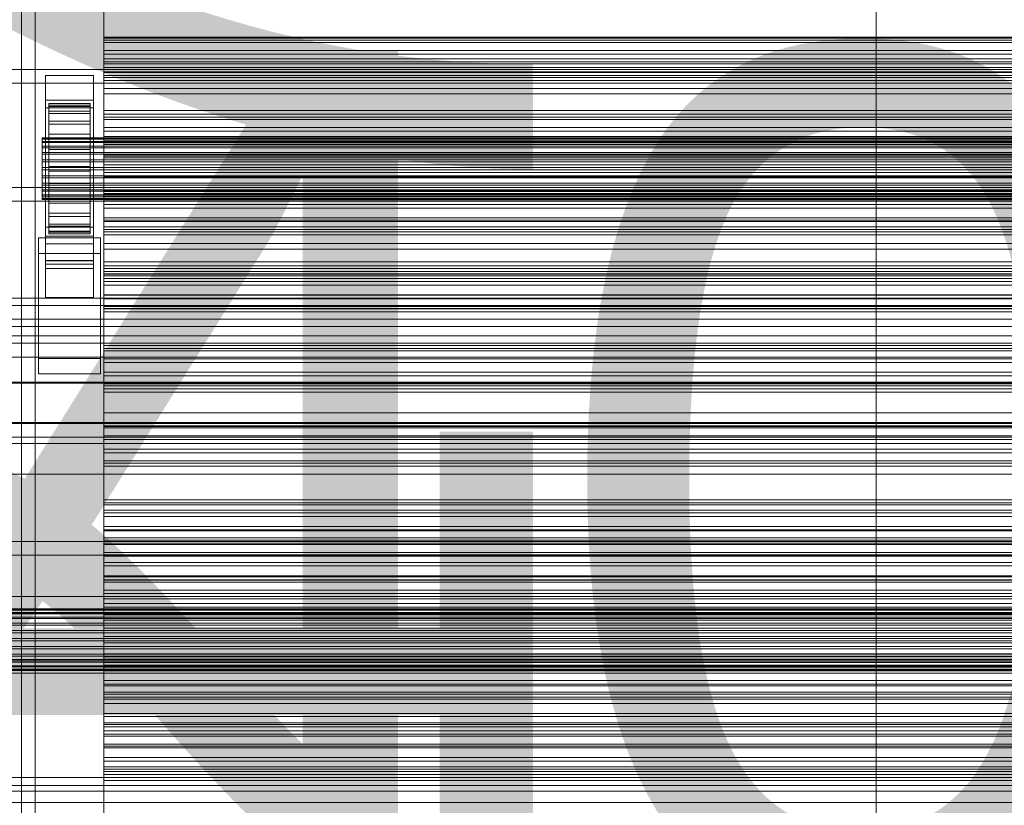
# Model space of a CAD drawing. Header units: millimetres. Extents: x -3490 to 61924, y -72580 to 6847.
# Tile 313 of 656: x -1274 to -988, y -32990 to -32761. Entities that reach past the tile are written whole.
import ezdxf

# ---------------------------------------------------------------- set-up
doc = ezdxf.new("R2010")
doc.units = ezdxf.units.MM
for name, color, linetype, lineweight in [('COTAS_O', 1, 'Continuous', 0), ('COTAS_P', 1, 'Continuous', 0), ('frontal_C03', 7, 'Continuous', 0), ('frontal_C03-dry', 7, 'Continuous', 0), ('frontal_tolva', 7, 'Continuous', 0)]:
    doc.layers.add(name, color=color, linetype=linetype, lineweight=lineweight)
doc.dimstyles.new('R19_100', dxfattribs={"dimtxt": 250, "dimasz": 150, "dimexe": 150, "dimexo": 80, "dimgap": 100, "dimtad": 1, "dimtih": 1, "dimtoh": 1, "dimdsep": 46, "dimcen": 0.09, "dimadec": 0, "dimazin": 0, "dimtfac": 1, "dimtdec": 4, "dimtofl": 0, "dimtmove": 0, "dimatfit": 3, "dimfxl": 1, "dimtolj": 1, "dimtzin": 0, "dimarcsym": 0})

# ---------------------------------------------------------------- blocks, each defined once
blk = doc.blocks.new('DIM_R29_55')
at = {"layer": 'COTAS_P'}
for p, q in [((-3300, -33120), (-3150, -33075)), ((-60, -33120), (-210, -33075)), ((-3300, -34020), (-3300, -33120)), ((-3300, -33120), (-60, -33120)), ((-3300, -33120), (-3150, -33165)), ((-60, -33120), (-210, -33165)), ((-60, -34020), (-60, -33120))]:
    blk.add_line(p, q, dxfattribs=at)
blk.add_text('3240 P', height=250, dxfattribs=at).set_placement((-1680, -33020))
blk = doc.blocks.new('DIM_R29_56')
at = {"layer": 'COTAS_O'}
for p, q in [((-1725, -31700), (-1025, -31700)), ((-1025, -31700), (-1070, -31850)), ((-1025, -34400), (-1025, -31700)), ((-1025, -31700), (-980, -31850)), ((-1025, -34400), (-1070, -34250)), ((-1025, -34400), (-980, -34250)), ((-1725, -34400), (-1025, -34400))]:
    blk.add_line(p, q, dxfattribs=at)
blk.add_text('2700 O', height=250, rotation=90, dxfattribs=at).set_placement((-1125, -33050))

msp = doc.modelspace()

# ---------------------------------------------------------------- linework, layer by layer
at = {"layer": 'frontal_C03'}
for p, q in [((-1274, -34875.113), (-1274, -32314.944)), ((-1270, -32314.944), (-1270, -34875.113)), ((-1270, -34879.011), (-1270, -32318.841)), ((-1274, -32441.623), (-1274, -35001.792)), ((-1270, -35001.792), (-1270, -32441.623)), ((-1250, -32767.509), (-1250, -32765.974)), ((-1250, -32765.974), (-1250, -32766.855)), ((1250, -32765.974), (-1250, -32765.974)), ((-1250, -32766.855), (-1250, -32769.816)), ((1250, -32766.855), (-1250, -32766.855)), ((-1250, -32770.873), (-1250, -32767.509)), ((1250, -32767.509), (-1250, -32767.509)), ((-1250, -32769.816), (-1250, -32773.726)), ((1250, -32769.816), (-1250, -32769.816)), ((-1250, -32774.783), (-1250, -32770.873)), ((-1250, -32770.873), (1250, -32770.873)), ((-1250, -32773.105), (-1250, -32772.308)), ((-1250, -32772.308), (-1250, -32773.69)), ((-1250, -32772.308), (1250, -32772.308)), ((-1250, -32776.028), (-1250, -32773.105)), ((-1250, -32773.105), (1250, -32773.105)), ((-1250, -32773.69), (-1250, -32777.157)), ((-1250, -32773.69), (1250, -32773.69)), ((-1250, -32773.726), (-1250, -32777.09)), ((1250, -32773.726), (-1250, -32773.726)), ((-1267, -32779.405), (-1267, -32777.159)), ((-1267, -32777.159), (-1253, -32777.159)), ((-1267, -32823.933), (-1267, -32777.159)), ((-1253, -32777.159), (-1253, -32779.405)), ((-1253, -32777.159), (-1253, -32823.933)), ((-1250, -32777.744), (-1250, -32774.783)), ((1250, -32774.783), (-1250, -32774.783)), ((-1250, -32780.876), (-1250, -32776.028)), ((-1250, -32776.028), (1250, -32776.028)), ((-1250, -32777.09), (-1250, -32778.625)), ((1250, -32777.09), (-1250, -32777.09)), ((-1250, -32777.157), (-1250, -32782.473)), ((-1250, -32777.157), (1250, -32777.157)), ((-1253, -32779.405), (-1267, -32779.405)), ((-1267, -32779.405), (-1267, -32826.179)), ((-1253, -32826.179), (-1253, -32779.405)), ((-1250, -32778.625), (-1250, -32777.744)), ((1250, -32777.744), (-1250, -32777.744)), ((1250, -32778.625), (-1250, -32778.625)), ((-1250, -32787.32), (-1250, -32780.876)), ((-1250, -32780.876), (1250, -32780.876)), ((-1250, -32782.473), (-1250, -32789.276)), ((-1250, -32782.473), (1250, -32782.473)), ((-1267, -32786.591), (-1267, -32784.346)), ((-1267, -32784.346), (-1253, -32784.346)), ((-1267, -32831.12), (-1267, -32784.346)), ((-1266, -32795.293), (-1266, -32785.3)), ((-1266, -32785.3), (-1266, -32786.12)), ((-1266, -32785.3), (-1254, -32785.3)), ((-1266, -32785.773), (-1266, -32785.3)), ((-1254, -32786.12), (-1254, -32785.3)), ((-1254, -32785.3), (-1254, -32795.293)), ((-1254, -32785.3), (-1254, -32785.773)), ((-1253, -32784.346), (-1253, -32786.591)), ((-1253, -32784.346), (-1253, -32831.12)), ((-1253, -32786.591), (-1267, -32786.591)), ((-1267, -32786.591), (-1267, -32833.365)), ((-1266, -32795.518), (-1266, -32785.773)), ((-1266, -32785.773), (-1254, -32785.773)), ((-1266, -32787.508), (-1266, -32785.773)), ((-1266, -32795.682), (-1266, -32786.12)), ((-1266, -32786.12), (-1266, -32788.179)), ((-1266, -32786.12), (-1254, -32786.12)), ((-1266, -32796.34), (-1266, -32787.508)), ((-1266, -32787.508), (-1254, -32787.508)), ((-1266, -32790.387), (-1266, -32787.508)), ((-1266, -32796.657), (-1266, -32788.179)), ((-1266, -32788.179), (-1266, -32791.335)), ((-1266, -32788.179), (-1254, -32788.179)), ((-1254, -32785.773), (-1254, -32795.518)), ((-1254, -32785.773), (-1254, -32787.508)), ((-1254, -32788.179), (-1254, -32786.12)), ((-1254, -32786.12), (-1254, -32795.682)), ((-1254, -32787.508), (-1254, -32796.34)), ((-1254, -32787.508), (-1254, -32790.387)), ((-1254, -32791.335), (-1254, -32788.179)), ((-1254, -32788.179), (-1254, -32796.657)), ((-1253, -32833.365), (-1253, -32786.591)), ((-1250, -32794.92), (-1250, -32787.32)), ((-1250, -32787.32), (1250, -32787.32)), ((-1250, -32789.966), (-1250, -32788.431)), ((-1250, -32788.431), (-1250, -32789.313)), ((1250, -32788.431), (-1250, -32788.431)), ((-1266, -32797.703), (-1266, -32790.387)), ((-1266, -32790.387), (-1254, -32790.387)), ((-1266, -32794.213), (-1266, -32790.387)), ((-1266, -32798.152), (-1266, -32791.335)), ((-1266, -32791.335), (-1266, -32795.374)), ((-1266, -32791.335), (-1254, -32791.335)), ((-1254, -32790.387), (-1254, -32797.703)), ((-1254, -32790.387), (-1254, -32794.213)), ((-1254, -32795.374), (-1254, -32791.335)), ((-1254, -32791.335), (-1254, -32798.152)), ((-1250, -32789.276), (-1250, -32797.101)), ((-1250, -32789.276), (1250, -32789.276)), ((-1250, -32789.313), (-1250, -32792.274)), ((1250, -32789.313), (-1250, -32789.313)), ((-1250, -32793.331), (-1250, -32789.966)), ((1250, -32789.966), (-1250, -32789.966)), ((-1266, -32799.516), (-1266, -32794.213)), ((-1266, -32794.213), (-1254, -32794.213)), ((-1266, -32798.726), (-1266, -32794.213)), ((-1254, -32794.213), (-1254, -32799.516)), ((-1254, -32794.213), (-1254, -32798.726)), ((-1250, -32792.274), (-1250, -32796.183)), ((1250, -32792.274), (-1250, -32792.274)), ((-1250, -32797.24), (-1250, -32793.331)), ((-1250, -32793.331), (1250, -32793.331)), ((-1268, -32795.518), (-1268, -32795.293)), ((-1268, -32795.293), (-1268, -32795.682)), ((-1268, -32795.293), (1268, -32795.293)), ((-1268, -32796.34), (-1268, -32795.518)), ((-1268, -32795.518), (1268, -32795.518)), ((-1268, -32795.682), (-1268, -32796.657)), ((-1268, -32795.682), (1268, -32795.682)), ((-1268, -32797.703), (-1268, -32796.34)), ((-1268, -32796.34), (1268, -32796.34)), ((-1268, -32796.657), (-1268, -32798.152)), ((-1268, -32796.657), (1268, -32796.657)), ((-1266, -32795.682), (-1266, -32795.293)), ((-1254, -32795.293), (-1266, -32795.293)), ((-1266, -32795.293), (-1266, -32795.518)), ((-1266, -32800.066), (-1266, -32795.374)), ((-1266, -32795.374), (-1266, -32800.021)), ((-1266, -32795.374), (-1254, -32795.374)), ((-1254, -32795.518), (-1266, -32795.518)), ((-1266, -32795.518), (-1266, -32796.34)), ((-1266, -32796.657), (-1266, -32795.682)), ((-1254, -32795.682), (-1266, -32795.682)), ((-1254, -32796.34), (-1266, -32796.34)), ((-1266, -32796.34), (-1266, -32797.703)), ((-1266, -32798.152), (-1266, -32796.657)), ((-1254, -32796.657), (-1266, -32796.657)), ((-1254, -32795.293), (-1254, -32795.682)), ((-1254, -32795.518), (-1254, -32795.293)), ((-1254, -32800.021), (-1254, -32795.374)), ((-1254, -32795.374), (-1254, -32800.066)), ((-1254, -32796.34), (-1254, -32795.518)), ((-1254, -32795.682), (-1254, -32796.657)), ((-1254, -32797.703), (-1254, -32796.34)), ((-1254, -32796.657), (-1254, -32798.152)), ((-1250, -32803.159), (-1250, -32794.92)), ((-1250, -32794.92), (1250, -32794.92)), ((-1250, -32796.183), (-1250, -32799.548)), ((1250, -32796.183), (-1250, -32796.183)), ((-1250, -32797.101), (-1250, -32805.417)), ((1250, -32797.101), (-1250, -32797.101)), ((-1250, -32800.201), (-1250, -32797.24)), ((1250, -32797.24), (-1250, -32797.24)), ((-1268, -32799.516), (-1268, -32797.703)), ((-1268, -32797.703), (1268, -32797.703)), ((-1268, -32798.152), (-1268, -32800.066)), ((-1268, -32798.152), (1268, -32798.152)), ((-1268, -32801.653), (-1268, -32799.516)), ((-1268, -32799.516), (1268, -32799.516)), ((-1268, -32800.066), (-1268, -32802.267)), ((-1268, -32800.066), (1268, -32800.066)), ((-1254, -32797.703), (-1266, -32797.703)), ((-1266, -32797.703), (-1266, -32799.516)), ((-1266, -32800.066), (-1266, -32798.152)), ((-1254, -32798.152), (-1266, -32798.152)), ((-1266, -32801.653), (-1266, -32798.726)), ((-1266, -32798.726), (-1254, -32798.726)), ((-1266, -32803.617), (-1266, -32798.726)), ((-1254, -32799.516), (-1266, -32799.516)), ((-1266, -32799.516), (-1266, -32801.653)), ((-1266, -32800.021), (-1266, -32802.267)), ((-1254, -32800.021), (-1266, -32800.021)), ((-1266, -32800.021), (-1266, -32804.958)), ((-1266, -32802.267), (-1266, -32800.066)), ((-1254, -32800.066), (-1266, -32800.066)), ((-1254, -32799.516), (-1254, -32797.703)), ((-1254, -32798.152), (-1254, -32800.066)), ((-1254, -32798.726), (-1254, -32801.653)), ((-1254, -32798.726), (-1254, -32803.617)), ((-1254, -32801.653), (-1254, -32799.516)), ((-1254, -32802.267), (-1254, -32800.021)), ((-1254, -32804.958), (-1254, -32800.021)), ((-1254, -32800.066), (-1254, -32802.267)), ((-1250, -32799.548), (-1250, -32801.083)), ((1250, -32799.548), (-1250, -32799.548)), ((-1268, -32803.97), (-1268, -32801.653)), ((-1268, -32801.653), (1268, -32801.653)), ((-1268, -32802.267), (-1268, -32804.605)), ((1268, -32802.267), (-1268, -32802.267)), ((-1254, -32801.653), (-1266, -32801.653)), ((-1266, -32801.653), (-1266, -32803.97)), ((-1266, -32802.267), (-1254, -32802.267)), ((-1266, -32804.605), (-1266, -32802.267)), ((-1254, -32803.97), (-1254, -32801.653)), ((-1254, -32802.267), (-1254, -32804.605)), ((-1250, -32801.083), (-1250, -32800.201)), ((1250, -32800.201), (-1250, -32800.201)), ((1250, -32801.083), (-1250, -32801.083)), ((-1268, -32806.309), (-1268, -32803.97)), ((-1268, -32803.97), (1268, -32803.97)), ((-1268, -32804.605), (-1268, -32806.922)), ((-1268, -32804.605), (1268, -32804.605)), ((-1266, -32803.97), (-1266, -32803.617)), ((-1266, -32803.617), (-1254, -32803.617)), ((-1266, -32808.555), (-1266, -32803.617)), ((-1254, -32803.97), (-1266, -32803.97)), ((-1266, -32803.97), (-1266, -32806.309)), ((-1266, -32806.922), (-1266, -32804.605)), ((-1266, -32804.605), (-1266, -32804.958)), ((-1254, -32804.605), (-1266, -32804.605)), ((-1266, -32804.958), (-1266, -32809.85)), ((-1266, -32804.958), (-1254, -32804.958)), ((-1254, -32803.617), (-1254, -32803.97)), ((-1254, -32803.617), (-1254, -32808.555)), ((-1254, -32806.309), (-1254, -32803.97)), ((-1254, -32804.958), (-1254, -32804.605)), ((-1254, -32804.605), (-1254, -32806.922)), ((-1254, -32809.85), (-1254, -32804.958)), ((-1250, -32811.474), (-1250, -32803.159)), ((-1250, -32803.159), (1250, -32803.159)), ((-1250, -32805.417), (-1250, -32813.655)), ((-1250, -32805.417), (1250, -32805.417)), ((-1268, -32808.51), (-1268, -32806.309)), ((-1268, -32806.309), (1268, -32806.309)), ((-1268, -32806.922), (-1268, -32809.06)), ((-1268, -32806.922), (1268, -32806.922)), ((-1268, -32810.423), (-1268, -32808.51)), ((-1268, -32808.51), (1268, -32808.51)), ((-1266, -32806.309), (-1266, -32808.555)), ((-1254, -32806.309), (-1266, -32806.309)), ((-1266, -32806.309), (-1266, -32808.51)), ((-1266, -32809.06), (-1266, -32806.922)), ((-1266, -32806.922), (-1266, -32809.85)), ((-1254, -32806.922), (-1266, -32806.922)), ((-1266, -32808.51), (-1266, -32813.201)), ((-1254, -32808.51), (-1266, -32808.51)), ((-1266, -32808.51), (-1266, -32810.423)), ((-1266, -32808.555), (-1254, -32808.555)), ((-1266, -32813.201), (-1266, -32808.555)), ((-1254, -32808.555), (-1254, -32806.309)), ((-1254, -32808.51), (-1254, -32806.309)), ((-1254, -32809.85), (-1254, -32806.922)), ((-1254, -32806.922), (-1254, -32809.06)), ((-1254, -32813.201), (-1254, -32808.51)), ((-1254, -32810.423), (-1254, -32808.51)), ((-1254, -32808.555), (-1254, -32813.201)), ((-1268, -32809.06), (-1268, -32810.872)), ((-1268, -32809.06), (1268, -32809.06)), ((-1268, -32811.918), (-1268, -32810.423)), ((-1268, -32810.423), (1268, -32810.423)), ((-1268, -32810.872), (-1268, -32812.236)), ((-1268, -32810.872), (1268, -32810.872)), ((-1266, -32810.872), (-1266, -32809.06)), ((-1266, -32809.06), (-1266, -32814.362)), ((-1254, -32809.06), (-1266, -32809.06)), ((-1266, -32809.85), (-1266, -32814.362)), ((-1266, -32809.85), (-1254, -32809.85)), ((-1266, -32810.423), (-1266, -32817.24)), ((-1254, -32810.423), (-1266, -32810.423)), ((-1266, -32810.423), (-1266, -32811.918)), ((-1266, -32812.236), (-1266, -32810.872)), ((-1266, -32810.872), (-1266, -32818.189)), ((-1254, -32810.872), (-1266, -32810.872)), ((-1254, -32814.362), (-1254, -32809.06)), ((-1254, -32809.06), (-1254, -32810.872)), ((-1254, -32814.362), (-1254, -32809.85)), ((-1254, -32817.24), (-1254, -32810.423)), ((-1254, -32811.918), (-1254, -32810.423)), ((-1254, -32818.189), (-1254, -32810.872)), ((-1254, -32810.872), (-1254, -32812.236)), ((-1250, -32812.424), (-1250, -32810.889)), ((-1250, -32810.889), (-1250, -32811.77)), ((1250, -32810.889), (-1250, -32810.889)), ((-1250, -32819.3), (-1250, -32811.474)), ((-1250, -32811.474), (1250, -32811.474)), ((-1268, -32812.894), (-1268, -32811.918)), ((-1268, -32811.918), (1268, -32811.918)), ((-1268, -32812.236), (-1268, -32813.058)), ((-1268, -32812.236), (1268, -32812.236)), ((-1268, -32813.282), (-1268, -32812.894)), ((-1268, -32812.894), (1268, -32812.894)), ((-1268, -32813.058), (-1268, -32813.282)), ((-1268, -32813.058), (1268, -32813.058)), ((-1268, -32813.282), (1268, -32813.282)), ((-1266, -32811.918), (-1266, -32820.397)), ((-1254, -32811.918), (-1266, -32811.918)), ((-1266, -32811.918), (-1266, -32812.894)), ((-1266, -32813.058), (-1266, -32812.236)), ((-1266, -32812.236), (-1266, -32821.067)), ((-1254, -32812.236), (-1266, -32812.236)), ((-1266, -32812.894), (-1266, -32822.455)), ((-1254, -32812.894), (-1266, -32812.894)), ((-1266, -32812.894), (-1266, -32813.282)), ((-1266, -32813.282), (-1266, -32813.058)), ((-1266, -32813.058), (-1266, -32822.802)), ((-1254, -32813.058), (-1266, -32813.058)), ((-1266, -32813.201), (-1254, -32813.201)), ((-1266, -32817.24), (-1266, -32813.201)), ((-1266, -32813.282), (-1266, -32823.276)), ((-1254, -32813.282), (-1266, -32813.282)), ((-1266, -32814.362), (-1266, -32818.189)), ((-1266, -32814.362), (-1254, -32814.362)), ((-1254, -32820.397), (-1254, -32811.918)), ((-1254, -32812.894), (-1254, -32811.918)), ((-1254, -32821.067), (-1254, -32812.236)), ((-1254, -32812.236), (-1254, -32813.058)), ((-1254, -32822.455), (-1254, -32812.894)), ((-1254, -32813.282), (-1254, -32812.894)), ((-1254, -32822.802), (-1254, -32813.058)), ((-1254, -32813.058), (-1254, -32813.282)), ((-1254, -32813.201), (-1254, -32817.24)), ((-1254, -32823.276), (-1254, -32813.282)), ((-1254, -32818.189), (-1254, -32814.362)), ((-1250, -32811.77), (-1250, -32814.731)), ((1250, -32811.77), (-1250, -32811.77)), ((-1250, -32815.789), (-1250, -32812.424)), ((1250, -32812.424), (-1250, -32812.424)), ((-1250, -32813.655), (-1250, -32821.256)), ((-1250, -32813.655), (1250, -32813.655)), ((-1266, -32817.24), (-1254, -32817.24)), ((-1266, -32820.397), (-1266, -32817.24)), ((-1254, -32817.24), (-1254, -32820.397)), ((-1250, -32814.731), (-1250, -32818.641)), ((1250, -32814.731), (-1250, -32814.731)), ((-1250, -32819.698), (-1250, -32815.789)), ((-1250, -32815.789), (1250, -32815.789)), ((-1266, -32818.189), (-1266, -32821.067)), ((-1266, -32818.189), (-1254, -32818.189)), ((-1254, -32821.067), (-1254, -32818.189)), ((-1250, -32818.641), (-1250, -32822.006)), ((1250, -32818.641), (-1250, -32818.641)), ((-1250, -32826.103), (-1250, -32819.3)), ((-1250, -32819.3), (1250, -32819.3)), ((-1250, -32822.659), (-1250, -32819.698)), ((1250, -32819.698), (-1250, -32819.698)), ((-1267, -32832.09), (-1267, -32821.31)), ((-1267, -32821.31), (-1253, -32821.31)), ((-1267, -32831.055), (-1267, -32821.31)), ((-1266, -32820.397), (-1254, -32820.397)), ((-1266, -32822.455), (-1266, -32820.397)), ((-1266, -32821.067), (-1266, -32822.802)), ((-1266, -32821.067), (-1254, -32821.067)), ((-1266, -32822.455), (-1254, -32822.455)), ((-1266, -32823.276), (-1266, -32822.455)), ((-1266, -32822.802), (-1266, -32823.276)), ((-1266, -32822.802), (-1254, -32822.802)), ((-1254, -32820.397), (-1254, -32822.455)), ((-1254, -32822.802), (-1254, -32821.067)), ((-1254, -32822.455), (-1254, -32823.276)), ((-1254, -32823.276), (-1254, -32822.802)), ((-1253, -32821.31), (-1253, -32832.09)), ((-1253, -32821.31), (-1253, -32831.055)), ((-1250, -32821.256), (-1250, -32827.7)), ((-1250, -32821.256), (1250, -32821.256)), ((-1250, -32822.006), (-1250, -32823.54)), ((1250, -32822.006), (-1250, -32822.006)), ((-1250, -32823.54), (-1250, -32822.659)), ((1250, -32822.659), (-1250, -32822.659)), ((-1269, -32828.946), (-1269, -32824.455)), ((-1269, -32824.455), (-1251, -32824.455)), ((-1269, -32859.535), (-1269, -32824.455)), ((-1253, -32823.933), (-1267, -32823.933)), ((-1267, -32823.933), (-1267, -32826.179)), ((-1266, -32823.276), (-1254, -32823.276)), ((-1253, -32826.179), (-1253, -32823.933)), ((-1251, -32824.455), (-1251, -32828.946)), ((-1251, -32824.455), (-1251, -32859.535)), ((1250, -32823.54), (-1250, -32823.54)), ((-1267, -32826.179), (-1253, -32826.179)), ((-1250, -32831.419), (-1250, -32826.103)), ((-1250, -32826.103), (1250, -32826.103)), ((-1250, -32827.7), (-1250, -32832.548)), ((-1250, -32827.7), (1250, -32827.7)), ((-1251, -32828.946), (-1269, -32828.946)), ((-1269, -32864.027), (-1269, -32828.946)), ((-1253, -32831.055), (-1267, -32831.055)), ((-1267, -32831.055), (-1267, -32841.835)), ((-1253, -32831.12), (-1267, -32831.12)), ((-1267, -32831.12), (-1267, -32833.365)), ((-1253, -32841.835), (-1253, -32831.055)), ((-1253, -32833.365), (-1253, -32831.12)), ((-1251, -32864.027), (-1251, -32828.946)), ((-1250, -32834.886), (-1250, -32831.419)), ((-1250, -32831.419), (1250, -32831.419)), ((-1253, -32832.09), (-1267, -32832.09)), ((-1267, -32832.09), (-1267, -32841.835)), ((-1267, -32833.365), (-1253, -32833.365)), ((-1253, -32841.835), (-1253, -32832.09)), ((-1250, -32832.548), (-1250, -32835.47)), ((-1250, -32832.548), (1250, -32832.548)), ((-1250, -32834.882), (-1250, -32833.347)), ((-1250, -32833.347), (-1250, -32834.228)), ((1250, -32833.347), (-1250, -32833.347)), ((-1250, -32834.228), (-1250, -32837.189)), ((1250, -32834.228), (-1250, -32834.228)), ((-1250, -32838.246), (-1250, -32834.882)), ((1250, -32834.882), (-1250, -32834.882)), ((-1250, -32836.268), (-1250, -32834.886)), ((-1250, -32834.886), (1250, -32834.886)), ((-1250, -32835.47), (-1250, -32836.268)), ((-1250, -32835.47), (1250, -32835.47)), ((-1250, -32836.268), (1250, -32836.268)), ((-1250, -32837.189), (-1250, -32841.098)), ((1250, -32837.189), (-1250, -32837.189)), ((-1250, -32842.156), (-1250, -32838.246)), ((-1250, -32838.246), (1250, -32838.246)), ((-1267, -32841.835), (-1253, -32841.835)), ((-1250, -32841.098), (-1250, -32844.463)), ((1250, -32841.098), (-1250, -32841.098)), ((-1250, -32845.117), (-1250, -32842.156)), ((1250, -32842.156), (-1250, -32842.156)), ((-1250, -32844.463), (-1250, -32845.998)), ((1250, -32844.463), (-1250, -32844.463)), ((-1250, -32845.998), (-1250, -32845.117)), ((1250, -32845.117), (-1250, -32845.117)), ((1250, -32845.998), (-1250, -32845.998)), ((-1500, -32850.211), (1500, -32850.211)), ((-1500, -32855.102), (1500, -32855.102)), ((-1250, -32857.339), (-1250, -32855.804)), ((-1250, -32855.804), (-1250, -32856.686)), ((1250, -32855.804), (-1250, -32855.804)), ((-1250, -32856.686), (-1250, -32859.647)), ((1250, -32856.686), (-1250, -32856.686)), ((-1250, -32860.704), (-1250, -32857.339)), ((1250, -32857.339), (-1250, -32857.339)), ((1500, -32859.194), (-1500, -32859.194)), ((-1251, -32859.535), (-1269, -32859.535)), ((-1269, -32859.535), (-1269, -32864.027)), ((-1251, -32864.027), (-1251, -32859.535)), ((-1250, -32859.647), (-1250, -32863.556)), ((1250, -32859.647), (-1250, -32859.647)), ((-1250, -32864.613), (-1250, -32860.704)), ((-1250, -32860.704), (1250, -32860.704)), ((-1269, -32864.027), (-1251, -32864.027)), ((-1250, -32863.556), (-1250, -32866.921)), ((1250, -32863.556), (-1250, -32863.556)), ((-1250, -32867.574), (-1250, -32864.613)), ((1250, -32864.613), (-1250, -32864.613)), ((1500, -32866.511), (-1500, -32866.511)), ((1500, -32866.796), (-1500, -32866.796)), ((-1250, -32866.921), (-1250, -32868.456)), ((1250, -32866.921), (-1250, -32866.921)), ((-1250, -32868.456), (-1250, -32867.574)), ((1250, -32867.574), (-1250, -32867.574)), ((1250, -32868.456), (-1250, -32868.456)), ((-1500, -32878.204), (1500, -32878.204)), ((-1250, -32879.797), (-1250, -32878.262)), ((-1250, -32878.262), (-1250, -32879.143)), ((1250, -32878.262), (-1250, -32878.262)), ((-1250, -32879.143), (-1250, -32882.104)), ((1250, -32879.143), (-1250, -32879.143)), ((-1250, -32883.162), (-1250, -32879.797)), ((1250, -32879.797), (-1250, -32879.797)), ((-1250, -32882.104), (-1250, -32886.014)), ((1250, -32882.104), (-1250, -32882.104)), ((-1250, -32887.071), (-1250, -32883.162)), ((-1250, -32883.162), (1250, -32883.162)), ((1500, -32884.317), (-1500, -32884.317)), ((-1250, -32886.014), (-1250, -32889.378)), ((1250, -32886.014), (-1250, -32886.014)), ((-1250, -32890.032), (-1250, -32887.071)), ((1250, -32887.071), (-1250, -32887.071)), ((-1250, -32889.378), (-1250, -32890.913)), ((1250, -32889.378), (-1250, -32889.378)), ((-1250, -32890.913), (-1250, -32890.032)), ((1250, -32890.032), (-1250, -32890.032)), ((1250, -32890.913), (-1250, -32890.913)), ((-1500, -32893.3), (1500, -32893.3)), ((-1250, -32902.254), (-1250, -32900.72)), ((-1250, -32900.72), (-1250, -32901.601)), ((1250, -32900.72), (-1250, -32900.72)), ((-1250, -32901.601), (-1250, -32904.562)), ((1250, -32901.601), (-1250, -32901.601)), ((-1250, -32905.619), (-1250, -32902.254)), ((1250, -32902.254), (-1250, -32902.254)), ((-1250, -32904.562), (-1250, -32908.471)), ((1250, -32904.562), (-1250, -32904.562)), ((-1250, -32909.529), (-1250, -32905.619)), ((-1250, -32905.619), (1250, -32905.619)), ((-1250, -32908.471), (-1250, -32911.836)), ((1250, -32908.471), (-1250, -32908.471)), ((-1250, -32912.49), (-1250, -32909.529)), ((1250, -32909.529), (-1250, -32909.529)), ((-1250, -32911.836), (-1250, -32913.371)), ((1250, -32911.836), (-1250, -32911.836)), ((-1250, -32913.371), (-1250, -32912.49)), ((1250, -32912.49), (-1250, -32912.49)), ((1250, -32913.371), (-1250, -32913.371)), ((-1250, -32916.725), (-1250, -32916.092)), ((-1250, -32916.092), (-1250, -32917.189)), ((-1250, -32916.092), (1250, -32916.092)), ((-1250, -32919.044), (-1250, -32916.725)), ((-1250, -32916.725), (1250, -32916.725)), ((-1250, -32917.189), (-1250, -32919.941)), ((-1250, -32917.189), (1250, -32917.189)), ((-1250, -32922.893), (-1250, -32919.044)), ((-1250, -32919.044), (1250, -32919.044)), ((-1250, -32919.941), (-1250, -32924.16)), ((-1250, -32919.941), (1250, -32919.941)), ((-1250, -32928.008), (-1250, -32922.893)), ((-1250, -32922.893), (1250, -32922.893)), ((-1250, -32924.712), (-1250, -32923.177)), ((-1250, -32923.177), (-1250, -32924.059)), ((1250, -32923.177), (-1250, -32923.177)), ((-1250, -32924.059), (-1250, -32927.019)), ((1250, -32924.059), (-1250, -32924.059)), ((-1250, -32924.16), (-1250, -32929.56)), ((-1250, -32924.16), (1250, -32924.16)), ((-1250, -32928.077), (-1250, -32924.712)), ((1250, -32924.712), (-1250, -32924.712)), ((1530, -32928.942), (-1530, -32928.942)), ((-1250, -32927.019), (-1250, -32930.929)), ((1250, -32927.019), (-1250, -32927.019)), ((-1250, -32934.04), (-1250, -32928.008)), ((-1250, -32928.008), (1250, -32928.008)), ((-1250, -32931.986), (-1250, -32928.077)), ((-1250, -32928.077), (1250, -32928.077)), ((-1250, -32929.56), (-1250, -32935.772)), ((-1250, -32929.56), (1250, -32929.56)), ((-1250, -32930.929), (-1250, -32934.294)), ((1250, -32930.929), (-1250, -32930.929)), ((-1250, -32934.947), (-1250, -32931.986)), ((1250, -32931.986), (-1250, -32931.986)), ((1530, -32933.942), (-1530, -32933.942)), ((-1500, -32932.482), (1500, -32932.482)), ((-1500, -32932.706), (1500, -32932.706)), ((-1500, -32932.87), (1500, -32932.87)), ((-1500, -32933.528), (1500, -32933.528)), ((-1500, -32933.845), (1500, -32933.845)), ((-1500, -32934.891), (1500, -32934.891)), ((-1250, -32940.58), (-1250, -32934.04)), ((-1250, -32934.04), (1250, -32934.04)), ((-1250, -32934.294), (-1250, -32935.828)), ((1250, -32934.294), (-1250, -32934.294)), ((-1500, -32935.34), (1500, -32935.34)), ((-1500, -32936.704), (1500, -32936.704)), ((-1500, -32937.254), (1500, -32937.254)), ((-1250, -32935.828), (-1250, -32934.947)), ((1250, -32934.947), (-1250, -32934.947)), ((-1250, -32935.772), (-1250, -32942.372)), ((1250, -32935.772), (-1250, -32935.772)), ((1250, -32935.828), (-1250, -32935.828)), ((-1500, -32938.841), (1500, -32938.841)), ((1500, -32939.455), (-1500, -32939.455)), ((-1250, -32947.18), (-1250, -32940.58)), ((-1250, -32940.58), (1250, -32940.58)), ((-1500, -32941.158), (1500, -32941.158)), ((-1500, -32941.793), (1500, -32941.793)), ((-1500, -32943.497), (1500, -32943.497)), ((-1250, -32942.372), (-1250, -32948.911)), ((-1250, -32942.372), (1250, -32942.372)), ((-1500, -32944.111), (1500, -32944.111)), ((-1500, -32945.698), (1500, -32945.698)), ((-1500, -32946.248), (1500, -32946.248)), ((-1250, -32947.17), (-1250, -32945.635)), ((-1250, -32945.635), (-1250, -32946.516)), ((1250, -32945.635), (-1250, -32945.635)), ((-1500, -32947.611), (1500, -32947.611)), ((-1500, -32948.06), (1500, -32948.06)), ((-1500, -32949.107), (1500, -32949.107)), ((-1250, -32946.516), (-1250, -32949.477)), ((1250, -32946.516), (-1250, -32946.516)), ((-1250, -32950.534), (-1250, -32947.17)), ((1250, -32947.17), (-1250, -32947.17)), ((-1250, -32953.392), (-1250, -32947.18)), ((-1250, -32947.18), (1250, -32947.18)), ((-1250, -32948.911), (-1250, -32954.944)), ((-1250, -32948.911), (1250, -32948.911)), ((-1500, -32949.424), (1500, -32949.424)), ((-1500, -32950.082), (1500, -32950.082)), ((-1500, -32950.246), (1500, -32950.246)), ((-1500, -32950.47), (1500, -32950.47)), ((-1250, -32949.477), (-1250, -32953.387)), ((1250, -32949.477), (-1250, -32949.477)), ((-1250, -32954.444), (-1250, -32950.534)), ((-1250, -32950.534), (1250, -32950.534)), ((-1250, -32953.387), (-1250, -32956.751)), ((-1250, -32958.792), (-1250, -32953.392)), ((-1250, -32953.392), (1250, -32953.392)), ((-1250, -32957.405), (-1250, -32954.444)), ((1250, -32954.444), (-1250, -32954.444)), ((-1250, -32954.944), (-1250, -32960.059)), ((-1250, -32954.944), (1250, -32954.944)), ((-1250, -32956.751), (-1250, -32958.286)), ((1250, -32956.751), (-1250, -32956.751)), ((-1250, -32958.286), (-1250, -32957.405)), ((1250, -32957.405), (-1250, -32957.405)), ((1250, -32958.286), (-1250, -32958.286)), ((-1250, -32963.011), (-1250, -32958.792)), ((-1250, -32958.792), (1250, -32958.792)), ((-1250, -32960.059), (-1250, -32963.907)), ((-1250, -32960.059), (1250, -32960.059)), ((-1250, -32965.763), (-1250, -32963.011)), ((-1250, -32963.011), (1250, -32963.011)), ((-1250, -32963.907), (-1250, -32966.227)), ((-1250, -32963.907), (1250, -32963.907)), ((-1250, -32966.86), (-1250, -32965.763)), ((-1250, -32965.763), (1250, -32965.763)), ((-1250, -32966.227), (-1250, -32966.86)), ((-1250, -32966.227), (1250, -32966.227)), ((-1250, -32966.86), (1250, -32966.86)), ((-1250, -32969.627), (-1250, -32968.092)), ((-1250, -32968.092), (-1250, -32968.974)), ((1250, -32968.092), (-1250, -32968.092)), ((-1250, -32968.974), (-1250, -32971.935)), ((1250, -32968.974), (-1250, -32968.974)), ((-1250, -32972.992), (-1250, -32969.627)), ((1250, -32969.627), (-1250, -32969.627)), ((-1250, -32971.935), (-1250, -32975.844)), ((1250, -32971.935), (-1250, -32971.935)), ((-1250, -32976.902), (-1250, -32972.992)), ((-1250, -32972.992), (1250, -32972.992)), ((-1250, -32975.844), (-1250, -32979.209)), ((1250, -32975.844), (-1250, -32975.844)), ((-1250, -32979.862), (-1250, -32976.902)), ((1250, -32976.902), (-1250, -32976.902)), ((-1250, -32979.209), (-1250, -32980.744)), ((1250, -32979.209), (-1250, -32979.209)), ((-1250, -32980.744), (-1250, -32979.862)), ((1250, -32979.862), (-1250, -32979.862)), ((1250, -32980.744), (-1250, -32980.744)), ((1530, -32983.942), (-1530, -32983.942)), ((1530, -32988.942), (-1530, -32988.942))]:
    msp.add_line(p, q, dxfattribs=at)
at = {"layer": 'frontal_C03-dry'}
for p, q in [((-1250, -32731.875), (-1250, -32766.25)), ((-1250, -32772.25), (-1250, -32737.875)), ((-1250, -32776.25), (-1250, -32741.875)), ((-1250, -32766.25), (1250, -32766.25)), ((-1250, -32772.25), (-1250, -32766.25)), ((-1250, -32766.25), (-1250, -32800.625)), ((1250, -32772.25), (-1250, -32772.25)), ((-1250, -32776.25), (-1250, -32772.25)), ((-1250, -32806.625), (-1250, -32772.25)), ((1290, -32775.375), (-1290, -32775.375)), ((1250, -32776.25), (-1250, -32776.25)), ((-1250, -32810.625), (-1250, -32776.25)), ((-1290, -32779.375), (1290, -32779.375)), ((-1250, -32800.625), (1250, -32800.625)), ((-1250, -32806.625), (-1250, -32800.625)), ((-1250, -32800.625), (-1250, -32835)), ((1250, -32806.625), (-1250, -32806.625)), ((-1250, -32810.625), (-1250, -32806.625)), ((-1250, -32841), (-1250, -32806.625)), ((1290, -32809.75), (-1290, -32809.75)), ((1250, -32810.625), (-1250, -32810.625)), ((-1250, -32845), (-1250, -32810.625)), ((-1290, -32813.75), (1290, -32813.75)), ((-1250, -32835), (1250, -32835)), ((-1250, -32841), (-1250, -32835)), ((-1250, -32835), (-1250, -32869.375)), ((1250, -32841), (-1250, -32841)), ((-1250, -32845), (-1250, -32841)), ((-1250, -32875.375), (-1250, -32841)), ((1290, -32844.125), (-1290, -32844.125)), ((1250, -32845), (-1250, -32845)), ((-1250, -32879.375), (-1250, -32845)), ((-1290, -32848.125), (1290, -32848.125)), ((-1250, -32869.375), (1250, -32869.375)), ((-1250, -32875.375), (-1250, -32869.375)), ((-1250, -32869.375), (-1250, -32903.75)), ((1250, -32875.375), (-1250, -32875.375)), ((-1250, -32879.375), (-1250, -32875.375)), ((-1250, -32909.75), (-1250, -32875.375)), ((1290, -32878.5), (-1290, -32878.5)), ((1250, -32879.375), (-1250, -32879.375)), ((-1250, -32913.75), (-1250, -32879.375)), ((-1290, -32882.5), (1290, -32882.5)), ((-1250, -32903.75), (1250, -32903.75)), ((-1250, -32909.75), (-1250, -32903.75)), ((-1250, -32903.75), (-1250, -32938.125)), ((1250, -32909.75), (-1250, -32909.75)), ((-1250, -32913.75), (-1250, -32909.75)), ((-1250, -32944.125), (-1250, -32909.75)), ((1290, -32912.875), (-1290, -32912.875)), ((1250, -32913.75), (-1250, -32913.75)), ((-1250, -32948.125), (-1250, -32913.75)), ((-1290, -32916.875), (1290, -32916.875)), ((-1250, -32938.125), (1250, -32938.125)), ((-1250, -32944.125), (-1250, -32938.125)), ((-1250, -32938.125), (-1250, -32972.5)), ((1250, -32944.125), (-1250, -32944.125)), ((-1250, -32948.125), (-1250, -32944.125)), ((-1250, -32978.5), (-1250, -32944.125)), ((1290, -32947.25), (-1290, -32947.25)), ((1250, -32948.125), (-1250, -32948.125)), ((-1250, -32982.5), (-1250, -32948.125)), ((-1290, -32951.25), (1290, -32951.25)), ((-1250, -32972.5), (1250, -32972.5)), ((-1250, -32978.5), (-1250, -32972.5)), ((-1250, -32972.5), (-1250, -33006.875)), ((1250, -32978.5), (-1250, -32978.5)), ((-1250, -32982.5), (-1250, -32978.5)), ((-1250, -33012.875), (-1250, -32978.5)), ((1290, -32981.625), (-1290, -32981.625)), ((1250, -32982.5), (-1250, -32982.5)), ((-1250, -33016.875), (-1250, -32982.5)), ((-1290, -32985.625), (1290, -32985.625))]:
    msp.add_line(p, q, dxfattribs=at)
at = {"layer": 'frontal_tolva'}
for p, q in [((-1821.5, -32842), (1821.5, -32842)), ((-1821.5, -32853), (1821.5, -32853))]:
    msp.add_line(p, q, dxfattribs=at)

# ---------------------------------------------------------------- dimensions: what is measured, and where the dimension line sits
at = {"layer": 'COTAS_O'}
dim = msp.add_aligned_dim(p1=(-1725, -34400), p2=(-1725, -31700), distance=-700, text='<> O', dimstyle='R19_100', dxfattribs=at)
dim.commit()
dim.dimension.update_dxf_attribs({"geometry": 'DIM_R29_56', "text_midpoint": (-1025, -33050)})
at = {"layer": 'COTAS_P'}
dim = msp.add_aligned_dim(p1=(-3300, -34020), p2=(-60, -34020), distance=900, text='<> P', dimstyle='R19_100', dxfattribs=at)
dim.commit()
dim.dimension.update_dxf_attribs({"geometry": 'DIM_R29_55', "text_midpoint": (-1680, -33120)})

doc.saveas('drawing.dxf')
